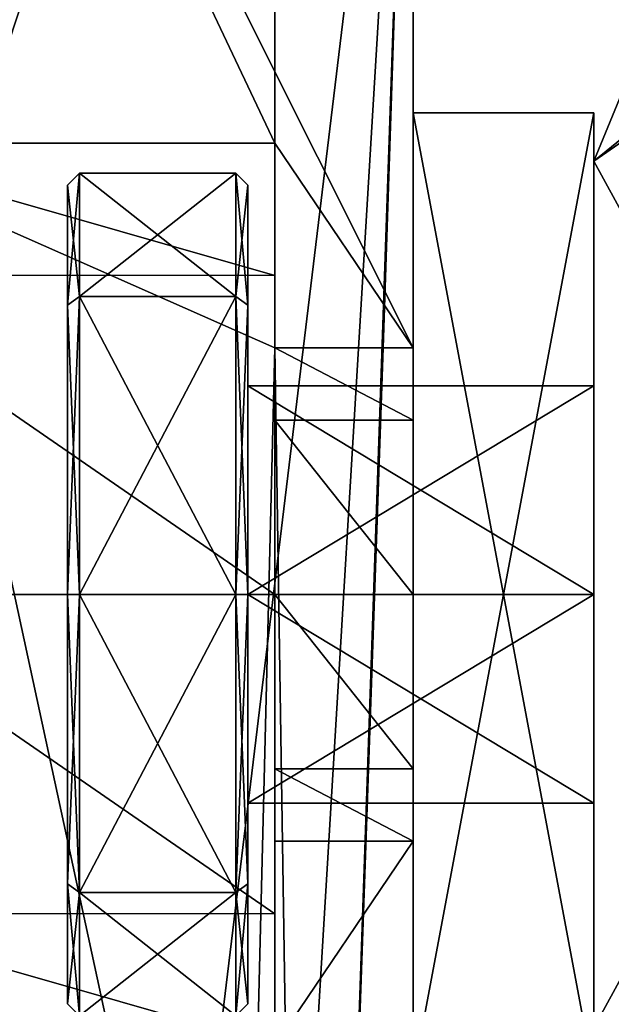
# Model space of a CAD drawing. Header units: millimetres. Extents: x -269 to 269, y -42 to 416.
# Tile 352 of 355: x 237 to 247, y 375 to 392. Entities that reach past the tile are written whole.
import ezdxf

# ---------------------------------------------------------------- set-up
doc = ezdxf.new("R2010")
doc.units = ezdxf.units.MM
doc.header["$LTSCALE"] = 65.185185
for name, color, linetype in [('3125', 7, 'CONTINUOUS'), ('3181', 7, 'CONTINUOUS'), ('3185', 7, 'CONTINUOUS'), ('3186', 7, 'CONTINUOUS'), ('3187', 7, 'CONTINUOUS'), ('3188', 7, 'CONTINUOUS'), ('3190', 7, 'CONTINUOUS'), ('3191', 7, 'CONTINUOUS'), ('3193', 7, 'CONTINUOUS'), ('3194', 7, 'CONTINUOUS'), ('3197', 7, 'CONTINUOUS'), ('3199', 7, 'CONTINUOUS'), ('3201', 7, 'CONTINUOUS'), ('3216', 7, 'CONTINUOUS'), ('3278', 7, 'CONTINUOUS'), ('3279', 7, 'CONTINUOUS'), ('3280', 7, 'CONTINUOUS'), ('3319', 7, 'CONTINUOUS'), ('3326', 7, 'CONTINUOUS'), ('3327', 7, 'CONTINUOUS'), ('3329', 7, 'CONTINUOUS'), ('3331', 7, 'CONTINUOUS'), ('3333', 7, 'CONTINUOUS'), ('3335', 7, 'CONTINUOUS'), ('3336', 7, 'CONTINUOUS'), ('3339', 7, 'CONTINUOUS'), ('3340', 7, 'CONTINUOUS'), ('3343', 7, 'CONTINUOUS'), ('3344', 7, 'CONTINUOUS'), ('3345', 7, 'CONTINUOUS'), ('3346', 7, 'CONTINUOUS'), ('3347', 7, 'CONTINUOUS'), ('3349', 7, 'CONTINUOUS'), ('3350', 7, 'CONTINUOUS'), ('3351', 7, 'CONTINUOUS'), ('3794', 7, 'CONTINUOUS'), ('3802', 7, 'CONTINUOUS'), ('3803', 7, 'CONTINUOUS'), ('3804', 7, 'CONTINUOUS'), ('3805', 7, 'CONTINUOUS'), ('3806', 7, 'CONTINUOUS'), ('3807', 7, 'CONTINUOUS'), ('3808', 7, 'CONTINUOUS'), ('3809', 7, 'CONTINUOUS'), ('3810', 7, 'CONTINUOUS'), ('3811', 7, 'CONTINUOUS'), ('3812', 7, 'CONTINUOUS'), ('3813', 7, 'CONTINUOUS'), ('3814', 7, 'CONTINUOUS'), ('3815', 7, 'CONTINUOUS'), ('3816', 7, 'CONTINUOUS'), ('3817', 7, 'CONTINUOUS'), ('3818', 7, 'CONTINUOUS'), ('3819', 7, 'CONTINUOUS'), ('3820', 7, 'CONTINUOUS'), ('3821', 7, 'CONTINUOUS'), ('3822', 7, 'CONTINUOUS'), ('3823', 7, 'CONTINUOUS'), ('3837', 7, 'CONTINUOUS')]:
    doc.layers.add(name, color=color, linetype=linetype)

msp = doc.modelspace()

# ---------------------------------------------------------------- linework, layer by layer
at = {"layer": '3125', "linetype": 'Continuous'}
for points in [[(-251.794, 366.908, -2.706), (251.794, 366.908, -2.706), (-250.149, 414, -4.351), (-251.794, 366.908, -2.706)], [(251.794, 366.908, -2.706), (250.149, 414, -4.351), (-250.149, 414, -4.351), (251.794, 366.908, -2.706)]]:
    msp.add_3dface(points, dxfattribs=at)
at = {"layer": '3181', "linetype": 'Continuous'}
for points in [[(236.554, 345.5, -364.041), (228.151, 414, -361.649), (243.3, 401.179, -362.097), (236.554, 345.5, -364.041)], [(240.028, 346.904, -363.992), (236.554, 345.5, -364.041), (243.3, 401.179, -362.097), (240.028, 346.904, -363.992)], [(241.551, 350.326, -363.873), (240.028, 346.904, -363.992), (243.3, 401.179, -362.097), (241.551, 350.326, -363.873)], [(242.8, 386.1, -362.623), (241.551, 350.326, -363.873), (243.3, 401.179, -362.097), (242.8, 386.1, -362.623)], [(243.3, 386.1, -362.623), (242.8, 386.1, -362.623), (243.3, 401.179, -362.097), (243.3, 386.1, -362.623)]]:
    msp.add_3dface(points, dxfattribs=at)
at = {"layer": '3185', "linetype": 'Continuous'}
for points in [[(233.3, 389.5, -360.005), (236.554, 345.5, -361.541), (240.027, 346.903, -361.492), (233.3, 389.5, -360.005)], [(241, 389.5, -360.005), (233.3, 389.5, -360.005), (241, 386.1, -360.123), (241, 389.5, -360.005)], [(241, 386.1, -360.123), (233.3, 389.5, -360.005), (240.027, 346.903, -361.492), (241, 386.1, -360.123)], [(241.551, 350.326, -361.373), (241, 386.1, -360.123), (240.027, 346.903, -361.492), (241.551, 350.326, -361.373)], [(242.8, 386.1, -360.123), (241, 386.1, -360.123), (241.551, 350.326, -361.373), (242.8, 386.1, -360.123)]]:
    msp.add_3dface(points, dxfattribs=at)
at = {"layer": '3186', "linetype": 'Continuous'}
for points in [[(243.3, 401.179, -359.597), (243.3, 411.5, -359.237), (243.3, 386.1, -289.5), (243.3, 401.179, -359.597)], [(243.3, 386.1, -289.5), (243.3, 411.5, -359.237), (243.3, 411.5, -259.5), (243.3, 386.1, -289.5)], [(243.3, 384.899, -286.601), (243.3, 386.1, -289.5), (243.3, 411.5, -259.5), (243.3, 384.899, -286.601)], [(243.3, 382, -285.4), (243.3, 384.899, -286.601), (243.3, 411.5, -259.5), (243.3, 382, -285.4)], [(243.3, 382, -285.4), (243.3, 411.5, -259.5), (243.3, 390, -270.5), (243.3, 382, -285.4)], [(243.3, 411.5, -259.5), (243.3, 368.5, -259.5), (243.3, 374, -263.5), (243.3, 411.5, -259.5)], [(243.3, 411.5, -259.5), (243.3, 374, -263.5), (243.3, 390, -263.5), (243.3, 411.5, -259.5)], [(243.3, 390, -270.5), (243.3, 411.5, -259.5), (243.3, 390, -263.5), (243.3, 390, -270.5)], [(243.3, 386.1, -362.623), (243.3, 401.179, -362.097), (243.3, 401.179, -359.597), (243.3, 386.1, -362.623)], [(243.3, 386.1, -362.623), (243.3, 401.179, -359.597), (243.3, 386.1, -289.5), (243.3, 386.1, -362.623)], [(243.3, 379.101, -286.601), (243.3, 382, -285.4), (243.3, 390, -270.5), (243.3, 379.101, -286.601)], [(243.3, 374, -270.5), (243.3, 379.101, -286.601), (243.3, 390, -270.5), (243.3, 374, -270.5)], [(243.3, 377.9, -289.5), (243.3, 379.101, -286.601), (243.3, 374, -270.5), (243.3, 377.9, -289.5)], [(243.3, 377.9, -313.207), (243.3, 377.9, -289.5), (243.3, 368.5, -313.125), (243.3, 377.9, -313.207)], [(243.3, 368.5, -313.125), (243.3, 377.9, -289.5), (243.3, 374, -270.5), (243.3, 368.5, -313.125)]]:
    msp.add_3dface(points, dxfattribs=at)
at = {"layer": '3187', "linetype": 'Continuous'}
for points in [[(243.3, 386.1, -142.5), (243.3, 411.5, -142.5), (243.3, 411.5, -57.5), (243.3, 386.1, -142.5)], [(243.3, 386.1, -87.5), (243.3, 386.1, -142.5), (243.3, 411.5, -57.5), (243.3, 386.1, -87.5)], [(243.3, 384.899, -84.601), (243.3, 386.1, -87.5), (243.3, 411.5, -57.5), (243.3, 384.899, -84.601)], [(243.3, 382, -83.4), (243.3, 384.899, -84.601), (243.3, 411.5, -57.5), (243.3, 382, -83.4)], [(243.3, 382, -83.4), (243.3, 411.5, -57.5), (243.3, 390, -68.5), (243.3, 382, -83.4)], [(243.3, 411.5, -57.5), (243.3, 368.5, -57.5), (243.3, 374, -61.5), (243.3, 411.5, -57.5)], [(243.3, 411.5, -57.5), (243.3, 374, -61.5), (243.3, 390, -61.5), (243.3, 411.5, -57.5)], [(243.3, 390, -68.5), (243.3, 411.5, -57.5), (243.3, 390, -61.5), (243.3, 390, -68.5)], [(243.3, 379.101, -84.601), (243.3, 382, -83.4), (243.3, 390, -68.5), (243.3, 379.101, -84.601)], [(243.3, 374, -68.5), (243.3, 379.101, -84.601), (243.3, 390, -68.5), (243.3, 374, -68.5)], [(243.3, 377.9, -87.5), (243.3, 379.101, -84.601), (243.3, 368.5, -102.5), (243.3, 377.9, -87.5)], [(243.3, 368.5, -102.5), (243.3, 379.101, -84.601), (243.3, 374, -68.5), (243.3, 368.5, -102.5)], [(243.3, 377.9, -90.92), (243.3, 377.9, -87.5), (243.3, 368.5, -102.5), (243.3, 377.9, -90.92)], [(243.3, 372.5, -102.5), (243.3, 377.9, -90.92), (243.3, 368.5, -102.5), (243.3, 372.5, -102.5)]]:
    msp.add_3dface(points, dxfattribs=at)
at = {"layer": '3188', "linetype": 'Continuous'}
for points in [[(241, 386.1, -360.123), (242.8, 386.1, -360.123), (243.3, 386.1, -289.5), (241, 386.1, -360.123)], [(241, 386.1, -360.123), (243.3, 386.1, -289.5), (241, 386.1, -289.5), (241, 386.1, -360.123)], [(242.8, 386.1, -362.623), (243.3, 386.1, -362.623), (243.3, 386.1, -289.5), (242.8, 386.1, -362.623)], [(242.8, 386.1, -360.123), (242.8, 386.1, -362.623), (243.3, 386.1, -289.5), (242.8, 386.1, -360.123)]]:
    msp.add_3dface(points, dxfattribs=at)
at = {"layer": '3190', "linetype": 'Continuous'}
for points in [[(241, 389.5, -360.005), (241, 386.1, -360.123), (241, 386.1, -289.5), (241, 389.5, -360.005)], [(241, 389.5, -360.005), (241, 386.1, -289.5), (241, 389.5, -289.5), (241, 389.5, -360.005)], [(241, 386.1, -289.5), (241, 384.899, -286.601), (241, 389.5, -289.5), (241, 386.1, -289.5)], [(241, 389.5, -289.5), (241, 384.899, -286.601), (241, 387.302, -284.195), (241, 389.5, -289.5)], [(241, 384.899, -286.601), (241, 382, -285.4), (241, 387.302, -284.195), (241, 384.899, -286.601)], [(241, 387.302, -284.195), (241, 382, -285.4), (241, 376.695, -284.198), (241, 387.302, -284.195)], [(241, 382, -282), (241, 387.302, -284.195), (241, 376.695, -284.198), (241, 382, -282)], [(241, 382, -285.4), (241, 379.101, -286.601), (241, 376.695, -284.198), (241, 382, -285.4)], [(241, 379.101, -286.601), (241, 377.9, -289.5), (241, 376.695, -284.198), (241, 379.101, -286.601)], [(241, 377.9, -313.207), (241, 374.5, -313.177), (241, 374.5, -289.5), (241, 377.9, -313.207)], [(241, 377.9, -289.5), (241, 377.9, -313.207), (241, 374.5, -289.5), (241, 377.9, -289.5)], [(241, 376.695, -284.198), (241, 377.9, -289.5), (241, 374.5, -289.5), (241, 376.695, -284.198)]]:
    msp.add_3dface(points, dxfattribs=at)
at = {"layer": '3191', "linetype": 'Continuous'}
for points in [[(241, 386.1, -87.5), (241, 384.899, -84.601), (241, 389.5, -87.5), (241, 386.1, -87.5)], [(241, 389.5, -87.5), (241, 384.899, -84.601), (241, 387.302, -82.195), (241, 389.5, -87.5)], [(241, 386.1, -142.5), (241, 386.1, -87.5), (241, 389.5, -142.5), (241, 386.1, -142.5)], [(241, 389.5, -142.5), (241, 386.1, -87.5), (241, 389.5, -87.5), (241, 389.5, -142.5)], [(241, 384.899, -84.601), (241, 382, -83.4), (241, 387.302, -82.195), (241, 384.899, -84.601)], [(241, 387.302, -82.195), (241, 382, -83.4), (241, 376.695, -82.198), (241, 387.302, -82.195)], [(241, 382, -80), (241, 387.302, -82.195), (241, 376.695, -82.198), (241, 382, -80)], [(241, 382, -83.4), (241, 379.101, -84.601), (241, 376.695, -82.198), (241, 382, -83.4)], [(241, 379.101, -84.601), (241, 377.9, -87.5), (241, 376.695, -82.198), (241, 379.101, -84.601)], [(241, 377.9, -90.92), (241, 374.5, -98.211), (241, 374.5, -87.5), (241, 377.9, -90.92)], [(241, 377.9, -87.5), (241, 377.9, -90.92), (241, 374.5, -87.5), (241, 377.9, -87.5)], [(241, 376.695, -82.198), (241, 377.9, -87.5), (241, 374.5, -87.5), (241, 376.695, -82.198)]]:
    msp.add_3dface(points, dxfattribs=at)
at = {"layer": '3193', "linetype": 'Continuous'}
for points in [[(241, 389.5, -289.5), (241, 387.302, -284.195), (233.3, 389.5, -289.5), (241, 389.5, -289.5)], [(233.3, 389.5, -289.5), (241, 387.302, -284.195), (233.3, 387.305, -284.198), (233.3, 389.5, -289.5)], [(241, 387.302, -284.195), (241, 382, -282), (233.3, 387.305, -284.198), (241, 387.302, -284.195)], [(233.3, 387.305, -284.198), (241, 382, -282), (233.3, 382, -282), (233.3, 387.305, -284.198)], [(241, 382, -282), (241, 376.695, -284.198), (233.3, 382, -282), (241, 382, -282)], [(233.3, 382, -282), (241, 376.695, -284.198), (233.3, 376.698, -284.195), (233.3, 382, -282)], [(241, 376.695, -284.198), (241, 374.5, -289.5), (233.3, 376.698, -284.195), (241, 376.695, -284.198)], [(241, 374.5, -289.5), (233.3, 374.5, -289.5), (233.3, 376.698, -284.195), (241, 374.5, -289.5)]]:
    msp.add_3dface(points, dxfattribs=at)
at = {"layer": '3194', "linetype": 'Continuous'}
for points in [[(233.3, 389.5, -360.005), (241, 389.5, -360.005), (241, 389.5, -289.5), (233.3, 389.5, -360.005)], [(233.3, 389.5, -360.005), (241, 389.5, -289.5), (233.3, 389.5, -289.5), (233.3, 389.5, -360.005)]]:
    msp.add_3dface(points, dxfattribs=at)
at = {"layer": '3197', "linetype": 'Continuous'}
for points in [[(243.3, 386.1, -289.5), (243.3, 384.899, -286.601), (241, 386.1, -289.5), (243.3, 386.1, -289.5)], [(241, 386.1, -289.5), (243.3, 384.899, -286.601), (241, 384.899, -286.601), (241, 386.1, -289.5)], [(243.3, 384.899, -286.601), (243.3, 382, -285.4), (241, 384.899, -286.601), (243.3, 384.899, -286.601)], [(243.3, 382, -285.4), (241, 382, -285.4), (241, 384.899, -286.601), (243.3, 382, -285.4)], [(243.3, 382, -285.4), (243.3, 379.101, -286.601), (241, 382, -285.4), (243.3, 382, -285.4)], [(243.3, 379.101, -286.601), (241, 379.101, -286.601), (241, 382, -285.4), (243.3, 379.101, -286.601)], [(243.3, 379.101, -286.601), (243.3, 377.9, -289.5), (241, 379.101, -286.601), (243.3, 379.101, -286.601)], [(243.3, 377.9, -289.5), (241, 377.9, -289.5), (241, 379.101, -286.601), (243.3, 377.9, -289.5)]]:
    msp.add_3dface(points, dxfattribs=at)
at = {"layer": '3199', "linetype": 'Continuous'}
for points in [[(243.3, 377.9, -289.5), (243.3, 377.9, -313.207), (241, 377.9, -289.5), (243.3, 377.9, -289.5)], [(243.3, 377.9, -313.207), (241, 377.9, -313.207), (241, 377.9, -289.5), (243.3, 377.9, -313.207)]]:
    msp.add_3dface(points, dxfattribs=at)
at = {"layer": '3201', "linetype": 'Continuous'}
for points in [[(243.3, 377.9, -313.207), (243.3, 368.5, -313.125), (241, 374.5, -313.177), (243.3, 377.9, -313.207)], [(243.3, 377.9, -313.207), (241, 374.5, -313.177), (241, 377.9, -313.207), (243.3, 377.9, -313.207)]]:
    msp.add_3dface(points, dxfattribs=at)
at = {"layer": '3216', "linetype": 'Continuous'}
for points in [[(0, 411.5, -7.165), (250.237, 411.5, -6.291), (0, 369.114, -5.685), (0, 411.5, -7.165)], [(0, 369.114, -5.685), (250.237, 411.5, -6.291), (251.74, 368.446, -4.782), (0, 369.114, -5.685)]]:
    msp.add_3dface(points, dxfattribs=at)
at = {"layer": '3278', "linetype": 'Continuous'}
for points in [[(241, 411.5, -31.453), (228.45, 368.177, -29.897), (227.741, 365.424, -29.798), (241, 411.5, -31.453)], [(241, 363.06, -29.762), (241, 411.5, -31.453), (227.741, 365.424, -29.798), (241, 363.06, -29.762)], [(241, 411.5, -31.453), (229.556, 389.835, -30.657), (228.45, 368.177, -29.897), (241, 411.5, -31.453)], [(241, 411.5, -31.453), (230.51, 411.5, -31.417), (229.556, 389.835, -30.657), (241, 411.5, -31.453)]]:
    msp.add_3dface(points, dxfattribs=at)
at = {"layer": '3279', "linetype": 'Continuous'}
for points in [[(241, 411.5, -32.768), (241, 411.5, -31.453), (241, 363.06, -29.762), (241, 411.5, -32.768)], [(241, 411.5, -32.768), (241, 363.06, -29.762), (241, 361.965, -31.05), (241, 411.5, -32.768)]]:
    msp.add_3dface(points, dxfattribs=at)
at = {"layer": '3280', "linetype": 'Continuous'}
for points in [[(230.525, 410.384, -32.766), (241, 411.5, -32.768), (241, 361.965, -31.05), (230.525, 410.384, -32.766)], [(230.525, 410.384, -32.766), (241, 361.965, -31.05), (229.716, 389.173, -32.033), (230.525, 410.384, -32.766)], [(229.716, 389.173, -32.033), (241, 361.965, -31.05), (228.781, 368.195, -31.309), (229.716, 389.173, -32.033)]]:
    msp.add_3dface(points, dxfattribs=at)
at = {"layer": '3319', "linetype": 'Continuous'}
for points in [[(243.3, 368.5, -259.5), (243.3, 411.5, -259.5), (229.062, 368.5, -259.5), (243.3, 368.5, -259.5)], [(243.3, 411.5, -259.5), (230.563, 411.5, -259.5), (229.062, 368.5, -259.5), (243.3, 411.5, -259.5)]]:
    msp.add_3dface(points, dxfattribs=at)
at = {"layer": '3326', "linetype": 'Continuous'}
for points in [[(243.3, 411.5, -142.5), (243.3, 386.1, -142.5), (230.563, 411.5, -142.5), (243.3, 411.5, -142.5)], [(243.3, 386.1, -142.5), (241, 389.5, -142.5), (230.563, 411.5, -142.5), (243.3, 386.1, -142.5)], [(241, 389.5, -142.5), (233.3, 389.5, -142.5), (230.563, 411.5, -142.5), (241, 389.5, -142.5)], [(243.3, 386.1, -142.5), (241, 386.1, -142.5), (241, 389.5, -142.5), (243.3, 386.1, -142.5)]]:
    msp.add_3dface(points, dxfattribs=at)
at = {"layer": '3327', "linetype": 'Continuous'}
for points in [[(243.3, 386.1, -142.5), (243.3, 386.1, -87.5), (241, 386.1, -142.5), (243.3, 386.1, -142.5)], [(243.3, 386.1, -87.5), (241, 386.1, -87.5), (241, 386.1, -142.5), (243.3, 386.1, -87.5)]]:
    msp.add_3dface(points, dxfattribs=at)
at = {"layer": '3329', "linetype": 'Continuous'}
for points in [[(243.3, 386.1, -87.5), (243.3, 384.899, -84.601), (241, 386.1, -87.5), (243.3, 386.1, -87.5)], [(243.3, 384.899, -84.601), (241, 384.899, -84.601), (241, 386.1, -87.5), (243.3, 384.899, -84.601)], [(243.3, 384.899, -84.601), (243.3, 382, -83.4), (241, 384.899, -84.601), (243.3, 384.899, -84.601)], [(243.3, 382, -83.4), (241, 382, -83.4), (241, 384.899, -84.601), (243.3, 382, -83.4)], [(243.3, 382, -83.4), (243.3, 379.101, -84.601), (241, 382, -83.4), (243.3, 382, -83.4)], [(243.3, 379.101, -84.601), (241, 379.101, -84.601), (241, 382, -83.4), (243.3, 379.101, -84.601)], [(243.3, 379.101, -84.601), (243.3, 377.9, -87.5), (241, 379.101, -84.601), (243.3, 379.101, -84.601)], [(243.3, 377.9, -87.5), (241, 377.9, -87.5), (241, 379.101, -84.601), (243.3, 377.9, -87.5)]]:
    msp.add_3dface(points, dxfattribs=at)
at = {"layer": '3331', "linetype": 'Continuous'}
for points in [[(243.3, 377.9, -87.5), (243.3, 377.9, -90.92), (241, 377.9, -87.5), (243.3, 377.9, -87.5)], [(243.3, 377.9, -90.92), (241, 377.9, -90.92), (241, 377.9, -87.5), (243.3, 377.9, -90.92)]]:
    msp.add_3dface(points, dxfattribs=at)
at = {"layer": '3333', "linetype": 'Continuous'}
for points in [[(243.3, 377.9, -90.92), (243.3, 372.5, -102.5), (241, 374.5, -98.211), (243.3, 377.9, -90.92)], [(243.3, 377.9, -90.92), (241, 374.5, -98.211), (241, 377.9, -90.92), (243.3, 377.9, -90.92)]]:
    msp.add_3dface(points, dxfattribs=at)
at = {"layer": '3335', "linetype": 'Continuous'}
for points in [[(241, 389.5, -87.5), (241, 387.302, -82.195), (233.3, 389.5, -87.5), (241, 389.5, -87.5)], [(241, 387.302, -82.195), (233.3, 387.305, -82.198), (233.3, 389.5, -87.5), (241, 387.302, -82.195)], [(241, 387.302, -82.195), (241, 382, -80), (233.3, 387.305, -82.198), (241, 387.302, -82.195)], [(241, 382, -80), (233.3, 382, -80), (233.3, 387.305, -82.198), (241, 382, -80)], [(241, 382, -80), (241, 376.695, -82.198), (233.3, 382, -80), (241, 382, -80)], [(241, 376.695, -82.198), (233.3, 376.698, -82.195), (233.3, 382, -80), (241, 376.695, -82.198)], [(241, 376.695, -82.198), (241, 374.5, -87.5), (233.3, 376.698, -82.195), (241, 376.695, -82.198)], [(241, 374.5, -87.5), (233.3, 374.5, -87.5), (233.3, 376.698, -82.195), (241, 374.5, -87.5)]]:
    msp.add_3dface(points, dxfattribs=at)
at = {"layer": '3336', "linetype": 'Continuous'}
for points in [[(241, 389.5, -142.5), (241, 389.5, -87.5), (233.3, 389.5, -142.5), (241, 389.5, -142.5)], [(241, 389.5, -87.5), (233.3, 389.5, -87.5), (233.3, 389.5, -142.5), (241, 389.5, -87.5)]]:
    msp.add_3dface(points, dxfattribs=at)
at = {"layer": '3339', "linetype": 'Continuous'}
for points in [[(243.3, 368.5, -57.5), (243.3, 411.5, -57.5), (229.062, 368.5, -57.5), (243.3, 368.5, -57.5)], [(243.3, 411.5, -57.5), (230.563, 411.5, -57.5), (229.062, 368.5, -57.5), (243.3, 411.5, -57.5)]]:
    msp.add_3dface(points, dxfattribs=at)
at = {"layer": '3340', "linetype": 'Continuous'}
for points in [[(241.551, 350.326, -363.873), (242.8, 386.1, -362.623), (241.551, 350.326, -361.373), (241.551, 350.326, -363.873)], [(242.8, 386.1, -362.623), (242.8, 386.1, -360.123), (241.551, 350.326, -361.373), (242.8, 386.1, -362.623)]]:
    msp.add_3dface(points, dxfattribs=at)
at = {"layer": '3343', "linetype": 'Continuous'}
for points in [[(243.3, 390, -263.5), (243.3, 374, -263.5), (246.3, 390, -263.5), (243.3, 390, -263.5)], [(243.3, 374, -263.5), (246.3, 374, -263.5), (246.3, 390, -263.5), (243.3, 374, -263.5)]]:
    msp.add_3dface(points, dxfattribs=at)
at = {"layer": '3344', "linetype": 'Continuous'}
for points in [[(243.3, 390, -270.5), (243.3, 390, -263.5), (246.3, 390, -270.5), (243.3, 390, -270.5)], [(243.3, 390, -263.5), (246.3, 390, -263.5), (246.3, 390, -270.5), (243.3, 390, -263.5)]]:
    msp.add_3dface(points, dxfattribs=at)
at = {"layer": '3345', "linetype": 'Continuous'}
for points in [[(243.3, 374, -270.5), (243.3, 390, -270.5), (246.3, 374, -270.5), (243.3, 374, -270.5)], [(246.3, 374, -270.5), (243.3, 390, -270.5), (246.3, 390, -270.5), (246.3, 374, -270.5)]]:
    msp.add_3dface(points, dxfattribs=at)
at = {"layer": '3346', "linetype": 'Continuous'}
for points in [[(246.3, 374, -263.5), (246.3, 374, -270.5), (246.3, 390, -270.5), (246.3, 374, -263.5)], [(246.3, 390, -263.5), (246.3, 374, -263.5), (246.3, 390, -270.5), (246.3, 390, -263.5)]]:
    msp.add_3dface(points, dxfattribs=at)
at = {"layer": '3347', "linetype": 'Continuous'}
for points in [[(246.3, 374, -61.5), (246.3, 374, -68.5), (246.3, 390, -68.5), (246.3, 374, -61.5)], [(246.3, 390, -61.5), (246.3, 374, -61.5), (246.3, 390, -68.5), (246.3, 390, -61.5)]]:
    msp.add_3dface(points, dxfattribs=at)
at = {"layer": '3349', "linetype": 'Continuous'}
for points in [[(243.3, 390, -61.5), (243.3, 374, -61.5), (246.3, 390, -61.5), (243.3, 390, -61.5)], [(243.3, 374, -61.5), (246.3, 374, -61.5), (246.3, 390, -61.5), (243.3, 374, -61.5)]]:
    msp.add_3dface(points, dxfattribs=at)
at = {"layer": '3350', "linetype": 'Continuous'}
for points in [[(243.3, 390, -68.5), (243.3, 390, -61.5), (246.3, 390, -68.5), (243.3, 390, -68.5)], [(243.3, 390, -61.5), (246.3, 390, -61.5), (246.3, 390, -68.5), (243.3, 390, -61.5)]]:
    msp.add_3dface(points, dxfattribs=at)
at = {"layer": '3351', "linetype": 'Continuous'}
for points in [[(243.3, 374, -68.5), (243.3, 390, -68.5), (246.3, 374, -68.5), (243.3, 374, -68.5)], [(246.3, 374, -68.5), (243.3, 390, -68.5), (246.3, 390, -68.5), (246.3, 374, -68.5)]]:
    msp.add_3dface(points, dxfattribs=at)
at = {"layer": '3794', "linetype": 'Continuous'}
for points in [[(246.3, 374.8, -17), (246.886, 373.386, -17), (259, 398, -17), (246.3, 374.8, -17)], [(246.3, 389.2, -17), (246.3, 374.8, -17), (259, 398, -17), (246.3, 389.2, -17)], [(248.768, 391.2, -17), (246.3, 389.2, -17), (259, 398, -17), (248.768, 391.2, -17)], [(246.886, 390.614, -17), (246.3, 389.2, -17), (248.768, 391.2, -17), (246.886, 390.614, -17)]]:
    msp.add_3dface(points, dxfattribs=at)
at = {"layer": '3802', "linetype": 'Continuous'}
for points in [[(246.3, 374.8, -17), (246.3, 389.2, -17), (246.3, 385.464, -85.5), (246.3, 374.8, -17)], [(246.3, 389.2, -17), (246.3, 389.2, -317), (246.3, 385.464, -85.5), (246.3, 389.2, -17)], [(246.3, 389.2, -317), (246.3, 374.8, -317), (246.3, 378.536, -292.5), (246.3, 389.2, -317)], [(246.3, 382, -294.5), (246.3, 389.2, -317), (246.3, 378.536, -292.5), (246.3, 382, -294.5)], [(246.3, 389.2, -317), (246.3, 382, -294.5), (246.3, 385.464, -292.499), (246.3, 389.2, -317)], [(246.3, 385.464, -288.5), (246.3, 389.2, -317), (246.3, 385.464, -292.499), (246.3, 385.464, -288.5)], [(246.3, 389.2, -317), (246.3, 385.464, -288.5), (246.3, 382, -91.5), (246.3, 389.2, -317)], [(246.3, 389.2, -317), (246.3, 382, -91.5), (246.3, 385.464, -89.499), (246.3, 389.2, -317)], [(246.3, 385.464, -85.5), (246.3, 389.2, -317), (246.3, 385.464, -89.499), (246.3, 385.464, -85.5)], [(246.3, 382, -83.5), (246.3, 374.8, -17), (246.3, 385.464, -85.5), (246.3, 382, -83.5)], [(246.3, 385.464, -288.5), (246.3, 382, -286.5), (246.3, 382, -91.5), (246.3, 385.464, -288.5)], [(246.3, 378.536, -288.501), (246.3, 374.8, -17), (246.3, 382, -286.5), (246.3, 378.536, -288.501)], [(246.3, 382, -286.5), (246.3, 374.8, -17), (246.3, 378.536, -89.5), (246.3, 382, -286.5)], [(246.3, 378.536, -85.501), (246.3, 374.8, -17), (246.3, 382, -83.5), (246.3, 378.536, -85.501)], [(246.3, 382, -91.5), (246.3, 382, -286.5), (246.3, 378.536, -89.5), (246.3, 382, -91.5)], [(246.3, 374.8, -317), (246.3, 374.8, -17), (246.3, 378.536, -292.5), (246.3, 374.8, -317)], [(246.3, 378.536, -292.5), (246.3, 374.8, -17), (246.3, 378.536, -288.501), (246.3, 378.536, -292.5)], [(246.3, 378.536, -89.5), (246.3, 374.8, -17), (246.3, 378.536, -85.501), (246.3, 378.536, -89.5)]]:
    msp.add_3dface(points, dxfattribs=at)
at = {"layer": '3803', "linetype": 'Continuous'}
for points in [[(246.3, 382, -91.5), (246.3, 378.536, -89.5), (240.55, 382, -91.5), (246.3, 382, -91.5)], [(240.55, 382, -91.5), (246.3, 378.536, -89.5), (240.55, 378.536, -89.499), (240.55, 382, -91.5)], [(246.3, 378.536, -85.501), (246.3, 382, -83.5), (240.55, 378.536, -85.5), (246.3, 378.536, -85.501)], [(240.55, 378.536, -85.5), (246.3, 382, -83.5), (240.55, 382, -83.5), (240.55, 378.536, -85.5)], [(246.3, 378.536, -89.5), (246.3, 378.536, -85.501), (240.55, 378.536, -89.499), (246.3, 378.536, -89.5)], [(240.55, 378.536, -89.499), (246.3, 378.536, -85.501), (240.55, 378.536, -85.5), (240.55, 378.536, -89.499)]]:
    msp.add_3dface(points, dxfattribs=at)
at = {"layer": '3804', "linetype": 'Continuous'}
for points in [[(246.3, 385.464, -89.499), (246.3, 382, -91.5), (240.55, 385.464, -89.5), (246.3, 385.464, -89.499)], [(246.3, 382, -91.5), (240.55, 382, -91.5), (240.55, 385.464, -89.5), (246.3, 382, -91.5)], [(246.3, 382, -83.5), (246.3, 385.464, -85.5), (240.55, 382, -83.5), (246.3, 382, -83.5)], [(246.3, 385.464, -85.5), (246.3, 385.464, -89.499), (240.55, 385.464, -85.501), (246.3, 385.464, -85.5)], [(240.55, 382, -83.5), (246.3, 385.464, -85.5), (240.55, 385.464, -85.501), (240.55, 382, -83.5)], [(240.55, 385.464, -85.501), (246.3, 385.464, -89.499), (240.55, 385.464, -89.5), (240.55, 385.464, -85.501)]]:
    msp.add_3dface(points, dxfattribs=at)
at = {"layer": '3805', "linetype": 'Continuous'}
for points in [[(240.55, 385.464, -85.501), (240.55, 385.464, -89.5), (240.55, 388.8, -87.5), (240.55, 385.464, -85.501)], [(240.55, 386.809, -82.693), (240.55, 385.464, -85.501), (240.55, 388.8, -87.5), (240.55, 386.809, -82.693)], [(240.55, 388.8, -87.5), (240.55, 385.464, -89.5), (240.55, 386.807, -92.309), (240.55, 388.8, -87.5)], [(240.55, 382, -83.5), (240.55, 385.464, -85.501), (240.55, 386.809, -82.693), (240.55, 382, -83.5)], [(240.55, 382, -83.5), (240.55, 386.809, -82.693), (240.55, 377.193, -82.691), (240.55, 382, -83.5)], [(240.55, 386.809, -82.693), (240.55, 382, -80.7), (240.55, 377.193, -82.691), (240.55, 386.809, -82.693)], [(240.55, 385.464, -89.5), (240.55, 382, -91.5), (240.55, 386.807, -92.309), (240.55, 385.464, -89.5)], [(240.55, 386.807, -92.309), (240.55, 382, -91.5), (240.55, 377.191, -92.307), (240.55, 386.807, -92.309)], [(240.55, 382, -94.3), (240.55, 386.807, -92.309), (240.55, 377.191, -92.307), (240.55, 382, -94.3)], [(240.55, 382, -91.5), (240.55, 378.536, -89.499), (240.55, 377.191, -92.307), (240.55, 382, -91.5)], [(240.55, 378.536, -85.5), (240.55, 382, -83.5), (240.55, 377.193, -82.691), (240.55, 378.536, -85.5)], [(240.55, 378.536, -89.499), (240.55, 378.536, -85.5), (240.55, 375.2, -87.5), (240.55, 378.536, -89.499)], [(240.55, 377.191, -92.307), (240.55, 378.536, -89.499), (240.55, 375.2, -87.5), (240.55, 377.191, -92.307)], [(240.55, 375.2, -87.5), (240.55, 378.536, -85.5), (240.55, 377.193, -82.691), (240.55, 375.2, -87.5)]]:
    msp.add_3dface(points, dxfattribs=at)
at = {"layer": '3806', "linetype": 'Continuous'}
for points in [[(240.55, 388.8, -290.5), (240.55, 386.809, -285.693), (240.55, 385.464, -288.501), (240.55, 388.8, -290.5)], [(240.55, 386.807, -295.309), (240.55, 388.8, -290.5), (240.55, 385.464, -292.5), (240.55, 386.807, -295.309)], [(240.55, 385.464, -292.5), (240.55, 388.8, -290.5), (240.55, 385.464, -288.501), (240.55, 385.464, -292.5)], [(240.55, 386.809, -285.693), (240.55, 382, -283.7), (240.55, 377.193, -285.691), (240.55, 386.809, -285.693)], [(240.55, 386.809, -285.693), (240.55, 377.193, -285.691), (240.55, 382, -286.5), (240.55, 386.809, -285.693)], [(240.55, 386.809, -285.693), (240.55, 382, -286.5), (240.55, 385.464, -288.501), (240.55, 386.809, -285.693)], [(240.55, 382, -297.3), (240.55, 386.807, -295.309), (240.55, 377.191, -295.307), (240.55, 382, -297.3)], [(240.55, 377.191, -295.307), (240.55, 386.807, -295.309), (240.55, 382, -294.5), (240.55, 377.191, -295.307)], [(240.55, 382, -294.5), (240.55, 386.807, -295.309), (240.55, 385.464, -292.5), (240.55, 382, -294.5)], [(240.55, 378.536, -292.499), (240.55, 377.191, -295.307), (240.55, 382, -294.5), (240.55, 378.536, -292.499)], [(240.55, 382, -286.5), (240.55, 377.193, -285.691), (240.55, 378.536, -288.5), (240.55, 382, -286.5)], [(240.55, 375.2, -290.5), (240.55, 377.191, -295.307), (240.55, 378.536, -292.499), (240.55, 375.2, -290.5)], [(240.55, 377.193, -285.691), (240.55, 375.2, -290.5), (240.55, 378.536, -288.5), (240.55, 377.193, -285.691)], [(240.55, 378.536, -288.5), (240.55, 375.2, -290.5), (240.55, 378.536, -292.499), (240.55, 378.536, -288.5)]]:
    msp.add_3dface(points, dxfattribs=at)
at = {"layer": '3807', "linetype": 'Continuous'}
for points in [[(240.55, 388.8, -87.5), (240.55, 386.807, -92.309), (240.35, 389, -87.5), (240.55, 388.8, -87.5)], [(240.35, 386.95, -82.55), (240.55, 388.8, -87.5), (240.35, 389, -87.5), (240.35, 386.95, -82.55)], [(240.35, 389, -87.5), (240.55, 386.807, -92.309), (240.35, 386.95, -92.45), (240.35, 389, -87.5)], [(240.55, 386.809, -82.693), (240.55, 388.8, -87.5), (240.35, 386.95, -82.55), (240.55, 386.809, -82.693)], [(240.35, 382, -80.5), (240.55, 386.809, -82.693), (240.35, 386.95, -82.55), (240.35, 382, -80.5)], [(240.55, 386.807, -92.309), (240.55, 382, -94.3), (240.35, 386.95, -92.45), (240.55, 386.807, -92.309)], [(240.35, 386.95, -92.45), (240.55, 382, -94.3), (240.35, 382, -94.5), (240.35, 386.95, -92.45)], [(240.55, 382, -80.7), (240.55, 386.809, -82.693), (240.35, 382, -80.5), (240.55, 382, -80.7)]]:
    msp.add_3dface(points, dxfattribs=at)
at = {"layer": '3808', "linetype": 'Continuous'}
for points in [[(240.55, 377.193, -82.691), (240.55, 382, -80.7), (240.35, 377.05, -82.55), (240.55, 377.193, -82.691)], [(240.55, 382, -80.7), (240.35, 382, -80.5), (240.35, 377.05, -82.55), (240.55, 382, -80.7)], [(240.55, 382, -94.3), (240.55, 377.191, -92.307), (240.35, 382, -94.5), (240.55, 382, -94.3)], [(240.35, 382, -94.5), (240.55, 377.191, -92.307), (240.35, 377.05, -92.45), (240.35, 382, -94.5)], [(240.55, 375.2, -87.5), (240.55, 377.193, -82.691), (240.35, 375, -87.5), (240.55, 375.2, -87.5)], [(240.35, 375, -87.5), (240.55, 377.193, -82.691), (240.35, 377.05, -82.55), (240.35, 375, -87.5)], [(240.55, 377.191, -92.307), (240.55, 375.2, -87.5), (240.35, 377.05, -92.45), (240.55, 377.191, -92.307)], [(240.35, 377.05, -92.45), (240.55, 375.2, -87.5), (240.35, 375, -87.5), (240.35, 377.05, -92.45)]]:
    msp.add_3dface(points, dxfattribs=at)
at = {"layer": '3809', "linetype": 'Continuous'}
for points in [[(240.35, 377.05, -82.55), (240.35, 382, -80.5), (237.75, 377.05, -82.55), (240.35, 377.05, -82.55)], [(237.75, 377.05, -82.55), (240.35, 382, -80.5), (237.75, 382, -80.5), (237.75, 377.05, -82.55)], [(240.35, 382, -94.5), (240.35, 377.05, -92.45), (237.75, 382, -94.5), (240.35, 382, -94.5)], [(237.75, 382, -94.5), (240.35, 377.05, -92.45), (237.75, 377.05, -92.45), (237.75, 382, -94.5)], [(240.35, 377.05, -92.45), (240.35, 375, -87.5), (237.75, 377.05, -92.45), (240.35, 377.05, -92.45)], [(240.35, 375, -87.5), (240.35, 377.05, -82.55), (237.75, 375, -87.5), (240.35, 375, -87.5)], [(240.35, 375, -87.5), (237.75, 375, -87.5), (237.75, 377.05, -92.45), (240.35, 375, -87.5)], [(237.75, 375, -87.5), (240.35, 377.05, -82.55), (237.75, 377.05, -82.55), (237.75, 375, -87.5)]]:
    msp.add_3dface(points, dxfattribs=at)
at = {"layer": '3810', "linetype": 'Continuous'}
for points in [[(237.75, 377.05, -82.55), (237.75, 382, -80.5), (237.55, 377.191, -82.693), (237.75, 377.05, -82.55)], [(237.55, 377.191, -82.693), (237.75, 382, -80.5), (237.55, 382, -80.7), (237.55, 377.191, -82.693)], [(237.75, 382, -94.5), (237.75, 377.05, -92.45), (237.55, 382, -94.3), (237.75, 382, -94.5)], [(237.55, 382, -94.3), (237.75, 377.05, -92.45), (237.55, 377.193, -92.309), (237.55, 382, -94.3)], [(237.75, 377.05, -92.45), (237.75, 375, -87.5), (237.55, 377.193, -92.309), (237.75, 377.05, -92.45)], [(237.75, 375, -87.5), (237.55, 375.2, -87.5), (237.55, 377.193, -92.309), (237.75, 375, -87.5)], [(237.55, 375.2, -87.5), (237.75, 377.05, -82.55), (237.55, 377.191, -82.693), (237.55, 375.2, -87.5)], [(237.75, 375, -87.5), (237.75, 377.05, -82.55), (237.55, 375.2, -87.5), (237.75, 375, -87.5)]]:
    msp.add_3dface(points, dxfattribs=at)
at = {"layer": '3811', "linetype": 'Continuous'}
for points in [[(237.55, 375.2, -87.5), (237.55, 377.191, -82.693), (237.55, 388.8, -87.5), (237.55, 375.2, -87.5)], [(237.55, 386.809, -92.307), (237.55, 375.2, -87.5), (237.55, 388.8, -87.5), (237.55, 386.809, -92.307)], [(237.55, 388.8, -87.5), (237.55, 377.191, -82.693), (237.55, 386.807, -82.691), (237.55, 388.8, -87.5)], [(237.55, 377.193, -92.309), (237.55, 375.2, -87.5), (237.55, 386.809, -92.307), (237.55, 377.193, -92.309)], [(237.55, 382, -94.3), (237.55, 377.193, -92.309), (237.55, 386.809, -92.307), (237.55, 382, -94.3)], [(237.55, 377.191, -82.693), (237.55, 382, -80.7), (237.55, 386.807, -82.691), (237.55, 377.191, -82.693)]]:
    msp.add_3dface(points, dxfattribs=at)
at = {"layer": '3812', "linetype": 'Continuous'}
for points in [[(237.55, 388.8, -290.5), (237.55, 386.809, -295.307), (237.55, 375.2, -290.5), (237.55, 388.8, -290.5)], [(237.55, 386.807, -285.691), (237.55, 388.8, -290.5), (237.55, 377.191, -285.693), (237.55, 386.807, -285.691)], [(237.55, 377.191, -285.693), (237.55, 388.8, -290.5), (237.55, 375.2, -290.5), (237.55, 377.191, -285.693)], [(237.55, 386.809, -295.307), (237.55, 382, -297.3), (237.55, 377.193, -295.309), (237.55, 386.809, -295.307)], [(237.55, 375.2, -290.5), (237.55, 386.809, -295.307), (237.55, 377.193, -295.309), (237.55, 375.2, -290.5)], [(237.55, 382, -283.7), (237.55, 386.807, -285.691), (237.55, 377.191, -285.693), (237.55, 382, -283.7)]]:
    msp.add_3dface(points, dxfattribs=at)
at = {"layer": '3813', "linetype": 'Continuous'}
for points in [[(237.55, 388.8, -87.5), (237.55, 386.807, -82.691), (237.75, 389, -87.5), (237.55, 388.8, -87.5)], [(237.75, 386.95, -92.45), (237.55, 388.8, -87.5), (237.75, 389, -87.5), (237.75, 386.95, -92.45)], [(237.75, 389, -87.5), (237.55, 386.807, -82.691), (237.75, 386.95, -82.55), (237.75, 389, -87.5)], [(237.55, 386.809, -92.307), (237.55, 388.8, -87.5), (237.75, 386.95, -92.45), (237.55, 386.809, -92.307)], [(237.55, 382, -80.7), (237.75, 382, -80.5), (237.75, 386.95, -82.55), (237.55, 382, -80.7)], [(237.75, 382, -94.5), (237.55, 386.809, -92.307), (237.75, 386.95, -92.45), (237.75, 382, -94.5)], [(237.55, 386.807, -82.691), (237.55, 382, -80.7), (237.75, 386.95, -82.55), (237.55, 386.807, -82.691)], [(237.75, 382, -94.5), (237.55, 382, -94.3), (237.55, 386.809, -92.307), (237.75, 382, -94.5)]]:
    msp.add_3dface(points, dxfattribs=at)
at = {"layer": '3814', "linetype": 'Continuous'}
for points in [[(240.35, 386.95, -82.55), (240.35, 389, -87.5), (237.75, 386.95, -82.55), (240.35, 386.95, -82.55)], [(240.35, 389, -87.5), (240.35, 386.95, -92.45), (237.75, 389, -87.5), (240.35, 389, -87.5)], [(240.35, 389, -87.5), (237.75, 389, -87.5), (237.75, 386.95, -82.55), (240.35, 389, -87.5)], [(240.35, 386.95, -92.45), (237.75, 386.95, -92.45), (237.75, 389, -87.5), (240.35, 386.95, -92.45)], [(240.35, 382, -80.5), (240.35, 386.95, -82.55), (237.75, 382, -80.5), (240.35, 382, -80.5)], [(237.75, 382, -80.5), (240.35, 386.95, -82.55), (237.75, 386.95, -82.55), (237.75, 382, -80.5)], [(240.35, 386.95, -92.45), (240.35, 382, -94.5), (237.75, 386.95, -92.45), (240.35, 386.95, -92.45)], [(240.35, 382, -94.5), (237.75, 382, -94.5), (237.75, 386.95, -92.45), (240.35, 382, -94.5)]]:
    msp.add_3dface(points, dxfattribs=at)
at = {"layer": '3815', "linetype": 'Continuous'}
for points in [[(237.55, 388.8, -290.5), (237.55, 386.807, -285.691), (237.75, 389, -290.5), (237.55, 388.8, -290.5)], [(237.75, 386.95, -295.45), (237.55, 388.8, -290.5), (237.75, 389, -290.5), (237.75, 386.95, -295.45)], [(237.75, 389, -290.5), (237.55, 386.807, -285.691), (237.75, 386.95, -285.55), (237.75, 389, -290.5)], [(237.55, 386.809, -295.307), (237.55, 388.8, -290.5), (237.75, 386.95, -295.45), (237.55, 386.809, -295.307)], [(237.75, 382, -297.5), (237.55, 386.809, -295.307), (237.75, 386.95, -295.45), (237.75, 382, -297.5)], [(237.55, 386.807, -285.691), (237.55, 382, -283.7), (237.75, 386.95, -285.55), (237.55, 386.807, -285.691)], [(237.75, 386.95, -285.55), (237.55, 382, -283.7), (237.75, 382, -283.5), (237.75, 386.95, -285.55)], [(237.55, 382, -297.3), (237.55, 386.809, -295.307), (237.75, 382, -297.5), (237.55, 382, -297.3)]]:
    msp.add_3dface(points, dxfattribs=at)
at = {"layer": '3816', "linetype": 'Continuous'}
for points in [[(237.55, 377.193, -295.309), (237.55, 382, -297.3), (237.75, 377.05, -295.45), (237.55, 377.193, -295.309)], [(237.55, 382, -297.3), (237.75, 382, -297.5), (237.75, 377.05, -295.45), (237.55, 382, -297.3)], [(237.55, 382, -283.7), (237.55, 377.191, -285.693), (237.75, 382, -283.5), (237.55, 382, -283.7)], [(237.75, 382, -283.5), (237.55, 377.191, -285.693), (237.75, 377.05, -285.55), (237.75, 382, -283.5)], [(237.55, 375.2, -290.5), (237.55, 377.193, -295.309), (237.75, 375, -290.5), (237.55, 375.2, -290.5)], [(237.75, 375, -290.5), (237.55, 377.193, -295.309), (237.75, 377.05, -295.45), (237.75, 375, -290.5)], [(237.55, 377.191, -285.693), (237.55, 375.2, -290.5), (237.75, 377.05, -285.55), (237.55, 377.191, -285.693)], [(237.75, 377.05, -285.55), (237.55, 375.2, -290.5), (237.75, 375, -290.5), (237.75, 377.05, -285.55)]]:
    msp.add_3dface(points, dxfattribs=at)
at = {"layer": '3817', "linetype": 'Continuous'}
for points in [[(237.75, 377.05, -295.45), (237.75, 382, -297.5), (240.35, 377.05, -295.45), (237.75, 377.05, -295.45)], [(240.35, 377.05, -295.45), (237.75, 382, -297.5), (240.35, 382, -297.5), (240.35, 377.05, -295.45)], [(237.75, 382, -283.5), (237.75, 377.05, -285.55), (240.35, 382, -283.5), (237.75, 382, -283.5)], [(240.35, 382, -283.5), (237.75, 377.05, -285.55), (240.35, 377.05, -285.55), (240.35, 382, -283.5)], [(237.75, 377.05, -285.55), (237.75, 375, -290.5), (240.35, 377.05, -285.55), (237.75, 377.05, -285.55)], [(237.75, 375, -290.5), (237.75, 377.05, -295.45), (240.35, 375, -290.5), (237.75, 375, -290.5)], [(240.35, 377.05, -285.55), (237.75, 375, -290.5), (240.35, 375, -290.5), (240.35, 377.05, -285.55)], [(240.35, 375, -290.5), (237.75, 377.05, -295.45), (240.35, 377.05, -295.45), (240.35, 375, -290.5)]]:
    msp.add_3dface(points, dxfattribs=at)
at = {"layer": '3818', "linetype": 'Continuous'}
for points in [[(237.75, 386.95, -295.45), (237.75, 389, -290.5), (240.35, 386.95, -295.45), (237.75, 386.95, -295.45)], [(237.75, 389, -290.5), (237.75, 386.95, -285.55), (240.35, 389, -290.5), (237.75, 389, -290.5)], [(240.35, 386.95, -295.45), (237.75, 389, -290.5), (240.35, 389, -290.5), (240.35, 386.95, -295.45)], [(240.35, 389, -290.5), (237.75, 386.95, -285.55), (240.35, 386.95, -285.55), (240.35, 389, -290.5)], [(237.75, 382, -297.5), (237.75, 386.95, -295.45), (240.35, 382, -297.5), (237.75, 382, -297.5)], [(240.35, 382, -297.5), (237.75, 386.95, -295.45), (240.35, 386.95, -295.45), (240.35, 382, -297.5)], [(237.75, 386.95, -285.55), (237.75, 382, -283.5), (240.35, 386.95, -285.55), (237.75, 386.95, -285.55)], [(237.75, 382, -283.5), (240.35, 382, -283.5), (240.35, 386.95, -285.55), (237.75, 382, -283.5)]]:
    msp.add_3dface(points, dxfattribs=at)
at = {"layer": '3819', "linetype": 'Continuous'}
for points in [[(240.55, 388.8, -290.5), (240.55, 386.807, -295.309), (240.35, 389, -290.5), (240.55, 388.8, -290.5)], [(240.55, 388.8, -290.5), (240.35, 389, -290.5), (240.35, 386.95, -285.55), (240.55, 388.8, -290.5)], [(240.55, 386.807, -295.309), (240.35, 386.95, -295.45), (240.35, 389, -290.5), (240.55, 386.807, -295.309)], [(240.55, 386.809, -285.693), (240.55, 388.8, -290.5), (240.35, 386.95, -285.55), (240.55, 386.809, -285.693)], [(240.35, 382, -283.5), (240.55, 386.809, -285.693), (240.35, 386.95, -285.55), (240.35, 382, -283.5)], [(240.55, 386.807, -295.309), (240.55, 382, -297.3), (240.35, 386.95, -295.45), (240.55, 386.807, -295.309)], [(240.55, 382, -297.3), (240.35, 382, -297.5), (240.35, 386.95, -295.45), (240.55, 382, -297.3)], [(240.55, 382, -283.7), (240.55, 386.809, -285.693), (240.35, 382, -283.5), (240.55, 382, -283.7)]]:
    msp.add_3dface(points, dxfattribs=at)
at = {"layer": '3820', "linetype": 'Continuous'}
for points in [[(240.55, 377.193, -285.691), (240.55, 382, -283.7), (240.35, 377.05, -285.55), (240.55, 377.193, -285.691)], [(240.55, 382, -283.7), (240.35, 382, -283.5), (240.35, 377.05, -285.55), (240.55, 382, -283.7)], [(240.55, 382, -297.3), (240.55, 377.191, -295.307), (240.35, 382, -297.5), (240.55, 382, -297.3)], [(240.55, 377.191, -295.307), (240.35, 377.05, -295.45), (240.35, 382, -297.5), (240.55, 377.191, -295.307)], [(240.55, 375.2, -290.5), (240.55, 377.193, -285.691), (240.35, 375, -290.5), (240.55, 375.2, -290.5)], [(240.55, 377.193, -285.691), (240.35, 377.05, -285.55), (240.35, 375, -290.5), (240.55, 377.193, -285.691)], [(240.55, 377.191, -295.307), (240.55, 375.2, -290.5), (240.35, 377.05, -295.45), (240.55, 377.191, -295.307)], [(240.55, 375.2, -290.5), (240.35, 375, -290.5), (240.35, 377.05, -295.45), (240.55, 375.2, -290.5)]]:
    msp.add_3dface(points, dxfattribs=at)
at = {"layer": '3821', "linetype": 'Continuous'}
for points in [[(246.3, 382, -294.5), (246.3, 378.536, -292.5), (240.55, 382, -294.5), (246.3, 382, -294.5)], [(246.3, 378.536, -292.5), (240.55, 378.536, -292.499), (240.55, 382, -294.5), (246.3, 378.536, -292.5)], [(246.3, 378.536, -288.501), (246.3, 382, -286.5), (240.55, 378.536, -288.5), (246.3, 378.536, -288.501)], [(246.3, 382, -286.5), (240.55, 382, -286.5), (240.55, 378.536, -288.5), (246.3, 382, -286.5)], [(246.3, 378.536, -292.5), (246.3, 378.536, -288.501), (240.55, 378.536, -292.499), (246.3, 378.536, -292.5)], [(246.3, 378.536, -288.501), (240.55, 378.536, -288.5), (240.55, 378.536, -292.499), (246.3, 378.536, -288.501)]]:
    msp.add_3dface(points, dxfattribs=at)
at = {"layer": '3822', "linetype": 'Continuous'}
for points in [[(246.3, 385.464, -292.499), (246.3, 382, -294.5), (240.55, 385.464, -292.5), (246.3, 385.464, -292.499)], [(246.3, 382, -294.5), (240.55, 382, -294.5), (240.55, 385.464, -292.5), (246.3, 382, -294.5)], [(246.3, 382, -286.5), (246.3, 385.464, -288.5), (240.55, 382, -286.5), (246.3, 382, -286.5)], [(246.3, 385.464, -288.5), (246.3, 385.464, -292.499), (240.55, 385.464, -288.501), (246.3, 385.464, -288.5)], [(240.55, 382, -286.5), (246.3, 385.464, -288.5), (240.55, 385.464, -288.501), (240.55, 382, -286.5)], [(246.3, 385.464, -292.499), (240.55, 385.464, -292.5), (240.55, 385.464, -288.501), (246.3, 385.464, -292.499)]]:
    msp.add_3dface(points, dxfattribs=at)
at = {"layer": '3823', "linetype": 'Continuous'}
for points in [[(259, 366, -317), (246.3, 389.2, -317), (246.886, 390.614, -317), (259, 366, -317)], [(246.3, 374.8, -317), (246.3, 389.2, -317), (259, 366, -317), (246.3, 374.8, -317)]]:
    msp.add_3dface(points, dxfattribs=at)
at = {"layer": '3837', "linetype": 'Continuous'}
for points in [[(246.3, 389.2, -17), (246.886, 390.614, -17), (246.3, 389.2, -317), (246.3, 389.2, -17)], [(246.3, 389.2, -317), (246.886, 390.614, -17), (246.886, 390.614, -317), (246.3, 389.2, -317)]]:
    msp.add_3dface(points, dxfattribs=at)

doc.saveas('drawing.dxf')
